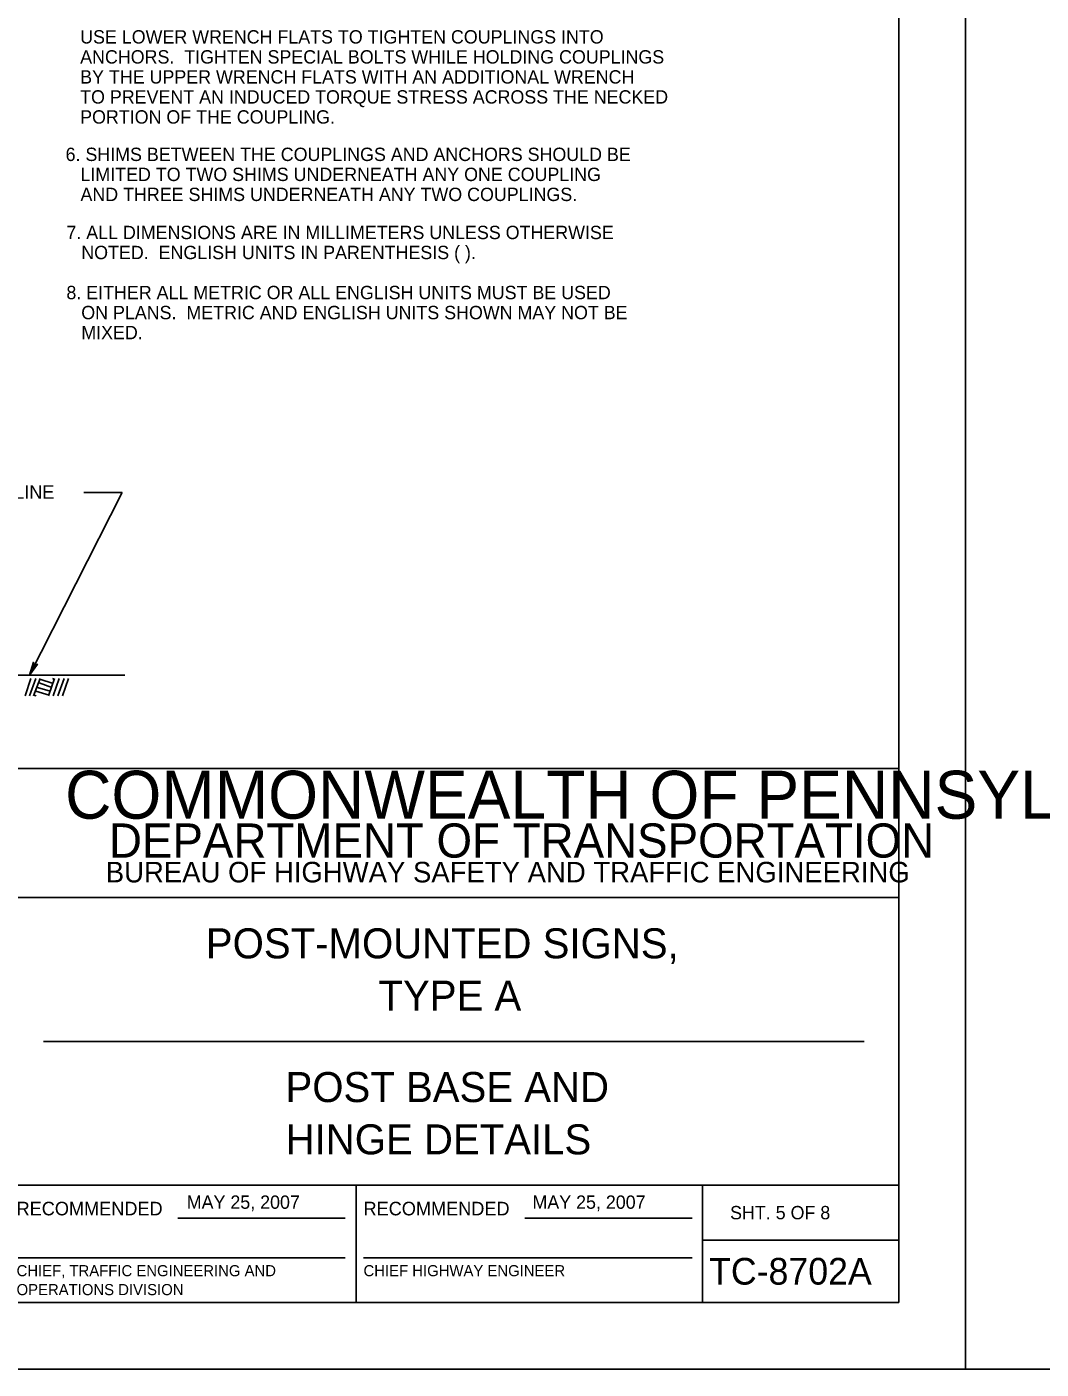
# Model space of a CAD drawing. Extents: x 637580 to 641008, y 294594 to 295782.
# Drawn here: x 638210.3 to 638438.3, y 294593.6 to 294895.4 of the extents above; entities that cross this region are included whole.
import ezdxf

# ---------------------------------------------------------------- set-up
doc = ezdxf.new("R2010")
doc.units = 0
for name, color, linetype in [('1', 7, 'Continuous'), ('2', 7, 'Continuous'), ('3', 7, 'Continuous'), ('PLT-BNDY', 7, 'Continuous')]:
    doc.layers.add(name, color=color, linetype=linetype)

# ---------------------------------------------------------------- blocks, each defined once
blk = doc.blocks.new('RARROW')
at = {"layer": '3'}
blk.add_lwpolyline([(-2.2695, 0.285), (-2.184875, 0.12075), (0, 0), (-2.2695, 0.285), (-2.38575, 0.384625), (0, 0), (-2.183125, -0.108), (-2.262875, -0.2705), (0, 0), (-2.38575, -0.379125), (-2.262875, -0.2705)], dxfattribs=at)

msp = doc.modelspace()

# ---------------------------------------------------------------- linework, layer by layer
at = {"layer": '1'}
for p, q in [((638406.31, 294608.63), (638406.31, 295172.63)), ((638211.18, 294748.88), (638209.93, 294745)), ((638212.3, 294748.88), (638210.93, 294745)), ((638213.3, 294748.88), (638211.8, 294745)), ((638216.18, 294747.75), (638213.18, 294748.75)), ((638216.55, 294748.88), (638215.18, 294745)), ((638216.43, 294748.75), (638216.05, 294748.88)), ((638217.55, 294748.88), (638216.18, 294745)), ((638218.68, 294748.88), (638217.3, 294745)), ((638219.68, 294748.88), (638218.3, 294745)), ((638215.3, 294745.13), (638212.3, 294746)), ((638215.55, 294746), (638212.68, 294746.88)), ((638215.93, 294746.88), (638213.05, 294747.88)), ((638212.43, 294745), (638211.93, 294745.13)), ((638206.31, 294728.63), (638406.31, 294728.63)), ((638406.31, 294699.63), (638206.31, 294699.63)), ((638214.06, 294667.31), (638398.56, 294667.31)), ((638206.31, 294635), (638406.31, 294635)), ((638284.31, 294635), (638284.31, 294608.63)), ((638362.19, 294608.63), (638362.19, 294635)), ((638244.24, 294627.57), (638281.87, 294627.57)), ((638322.24, 294627.57), (638359.87, 294627.57)), ((638362.19, 294622.63), (638406.31, 294622.63)), ((638207.99, 294618.68), (638281.87, 294618.68)), ((638285.99, 294618.68), (638359.87, 294618.68)), ((638406.31, 294608.63), (637620.31, 294608.63))]:
    msp.add_line(p, q, dxfattribs=at)
at = {"layer": '2'}
for p, q in [((638231.7, 294790.72), (638210.86, 294749.63)), ((638223.09, 294790.72), (638231.7, 294790.72)), ((638232.3, 294749.63), (638207.68, 294749.63))]:
    msp.add_line(p, q, dxfattribs=at)
at = {"layer": 'PLT-BNDY'}
for points in [[(637580.31, 295187.63), (638421.31, 295187.63), (638421.31, 294593.63), (637580.31, 294593.63)], [(638421.31, 295187.63), (639262.31, 295187.63), (639262.31, 294593.63), (638421.31, 294593.63)]]:
    msp.add_lwpolyline(points, close=True, dxfattribs=at)

# ---------------------------------------------------------------- block references
at = {"layer": '2', "xscale": 1.257434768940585, "yscale": 1.3092961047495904, "rotation": -116.7966895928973}
msp.add_blockref('RARROW', (638210.86, 294749.63), dxfattribs=at)

# ---------------------------------------------------------------- texts
at = {"layer": '1'}
for s, height, p in [('   USE LOWER WRENCH FLATS TO TIGHTEN COUPLINGS INTO', 3, (638218.94, 294891.61)), ('   ANCHORS.  TIGHTEN SPECIAL BOLTS WHILE HOLDING COUPLINGS', 3, (638218.94, 294887.11)), ('   BY THE UPPER WRENCH FLATS WITH AN ADDITIONAL WRENCH', 3, (638218.94, 294882.61)), ('   TO PREVENT AN INDUCED TORQUE STRESS ACROSS THE NECKED', 3, (638218.94, 294878.11)), ('   PORTION OF THE COUPLING.', 3, (638218.94, 294873.61)), ('6. SHIMS BETWEEN THE COUPLINGS AND ANCHORS SHOULD BE', 3, (638219.01, 294865.2)), ('   LIMITED TO TWO SHIMS UNDERNEATH ANY ONE COUPLING', 3, (638219.01, 294860.7)), ('   AND THREE SHIMS UNDERNEATH ANY TWO COUPLINGS.', 3, (638219.01, 294856.2)), ('COMMONWEALTH OF PENNSYLVANIA', 10.7828, (638218.9, 294717.36)), ('DEPARTMENT OF TRANSPORTATION', 7.6837, (638228.76, 294708.61)), ('BUREAU OF HIGHWAY SAFETY AND TRAFFIC ENGINEERING', 4.6253, (638228.04, 294703.04)), ('POST-MOUNTED SIGNS,', 6.75, (638250.54, 294685.97)), ('TYPE A', 6.75, (638289.35, 294674.22)), ('POST BASE AND', 6.75, (638268.45, 294653.66)), ('HINGE DETAILS', 6.75, (638268.47, 294641.91)), ('RECOMMENDED', 3.048, (638207.99, 294628.2)), ('RECOMMENDED', 3.048, (638285.99, 294628.2)), ('SHT. 5 OF 8', 3, (638368.4, 294627.31)), ('TC-8702A', 6, (638363.68, 294612.63)), ('CHIEF, TRAFFIC ENGINEERING AND', 2.5, (638207.99, 294614.51)), ('CHIEF HIGHWAY ENGINEER', 2.5, (638285.99, 294614.51)), ('OPERATIONS DIVISION', 2.5, (638207.99, 294610.26))]:
    msp.add_text(s, height=height, dxfattribs=at).set_placement(p)
at = {"layer": '2'}
for s, p in [('7. ALL DIMENSIONS ARE IN MILLIMETERS UNLESS OTHERWISE', (638219.19, 294847.64)), ('   NOTED.  ENGLISH UNITS IN PARENTHESIS ( ).', (638219.19, 294843.14)), ('8. EITHER ALL METRIC OR ALL ENGLISH UNITS MUST BE USED', (638219.19, 294834.14)), ('   ON PLANS.  METRIC AND ENGLISH UNITS SHOWN MAY NOT BE', (638219.19, 294829.64)), ('   MIXED.     ', (638219.19, 294825.14)), ('MAY 25, 2007', (638246.25, 294629.67)), ('MAY 25, 2007', (638323.97, 294629.67))]:
    msp.add_text(s, height=3, dxfattribs=at).set_placement(p)
at = {"layer": '3'}
msp.add_text('GROUND LINE', height=3.0427, dxfattribs=at).set_placement((638188.23, 294789.27))

doc.saveas('drawing.dxf')
